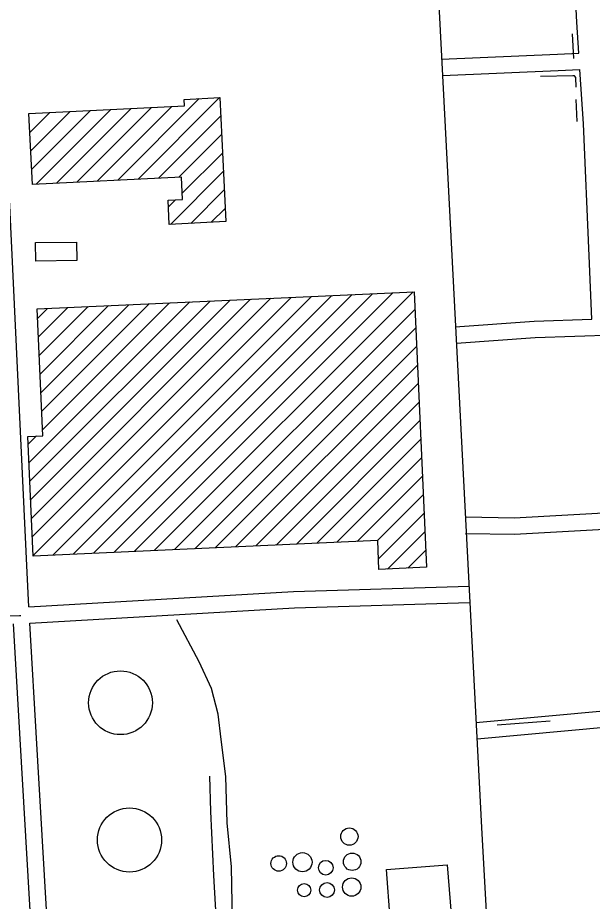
# Model space of a CAD drawing. Extents: x 3313447 to 3351316, y 703786 to 729172.
# Drawn here: x 3331846 to 3332894, y 719665 to 721278 of the extents above; entities that cross this region are included whole.
import ezdxf

# ---------------------------------------------------------------- set-up
doc = ezdxf.new("R2010")
doc.units = 0
for name, color, linetype in [('V-BLDG-OTLN', 7, 'Continuous'), ('V-DOMW-TANK', 7, 'Continuous'), ('V-ROAD-CNTR', 7, 'Continuous'), ('V-TOPO-SHOR', 7, 'Continuous')]:
    doc.layers.add(name, color=color, linetype=linetype)

msp = doc.modelspace()

# ---------------------------------------------------------------- linework, layer by layer
at = {"layer": 'V-BLDG-OTLN'}
for p, q in [((3332028.4, 720981.2), (3332177.2, 721130)), ((3332065.6, 720983.1), (3332214.4, 721131.8)), ((3331869.7, 721034.7), (3331941.6, 721106.5)), ((3331871.3, 721000.9), (3331978.7, 721108.3)), ((3331879.7, 720974), (3332015.9, 721110.2)), ((3331916.9, 720975.8), (3332053.1, 721112)), ((3331954.1, 720977.6), (3332090.3, 721113.8)), ((3331991.2, 720979.4), (3332127.4, 721115.6)), ((3331866.4, 721102.1), (3331867.2, 721102.9)), ((3331868, 721068.4), (3331904.4, 721104.7)), ((3332102.8, 720984.9), (3332216.1, 721098.2)), ((3332139.9, 720986.7), (3332217.8, 721064.5)), ((3332146.2, 720957.6), (3332219.4, 721030.8)), ((3332124.6, 720900.6), (3332221.1, 720997.1)), ((3332161.8, 720902.4), (3332222.7, 720963.4)), ((3332121, 720932.4), (3332134.1, 720945.5)), ((3332198.9, 720904.3), (3332224.4, 720929.7)), ((3331874.1, 720296.4), (3332345, 720767.3)), ((3331910, 720296.9), (3332382.1, 720769)), ((3331947.1, 720298.6), (3332419.1, 720770.6)), ((3331984.1, 720300.3), (3332456.1, 720772.3)), ((3332021.1, 720302), (3332493.2, 720774)), ((3332058.2, 720303.6), (3332530.2, 720775.7)), ((3332095.2, 720305.3), (3332567.3, 720777.4)), ((3331866.5, 720465.5), (3332159.9, 720758.9)), ((3331868, 720431.7), (3332196.9, 720760.6)), ((3331869.5, 720397.8), (3332233.9, 720762.2)), ((3331871.1, 720364), (3332271, 720763.9)), ((3331872.6, 720330.2), (3332308, 720765.6)), ((3331887, 720627.4), (3332011.7, 720752.2)), ((3331888.5, 720593.6), (3332048.8, 720753.8)), ((3331890, 720559.8), (3332085.8, 720755.5)), ((3331891.6, 720526), (3332122.8, 720757.2)), ((3331882.4, 720728.9), (3331900.6, 720747.1)), ((3331883.9, 720695.1), (3331937.6, 720748.8)), ((3331885.4, 720661.2), (3331974.7, 720750.5)), ((3332132.2, 720307), (3332570.6, 720745.4)), ((3332169.3, 720308.7), (3332572.2, 720711.6)), ((3332206.3, 720310.4), (3332573.7, 720677.7)), ((3332243.4, 720312), (3332575.2, 720643.9)), ((3332280.4, 720313.7), (3332576.8, 720610.1)), ((3332317.4, 720315.4), (3332578.3, 720576.3)), ((3332354.5, 720317.1), (3332579.8, 720542.5)), ((3331864.9, 720499.3), (3331880, 720514.4)), ((3332391.5, 720318.8), (3332581.4, 720508.6)), ((3332428.5, 720320.4), (3332582.9, 720474.8)), ((3332465.6, 720322.1), (3332584.4, 720441)), ((3332502.6, 720323.8), (3332586, 720407.2)), ((3332504.3, 720290.1), (3332587.5, 720373.4)), ((3332521, 720271.5), (3332589, 720339.5)), ((3332558, 720273.2), (3332590.6, 720305.7))]:
    msp.add_line(p, q, dxfattribs=at)
for points in [[(3331866.4, 721102.8), (3332150.6, 721116.7), (3332150, 721128.7), (3332214.5, 721131.8), (3332225.6, 720905.6), (3332122.6, 720900.5), (3332120.4, 720944.8), (3332146.7, 720946.1), (3332144.7, 720986.9), (3331872.7, 720973.6)], [(3331878.5, 720867.6), (3331953.4, 720868.3), (3331953.7, 720834.5), (3331878.8, 720833.7)], [(3331874.2, 720295.3), (3331864.3, 720513.7), (3331892.1, 720514.9), (3331881.6, 720746.3), (3332569.2, 720777.5), (3332592, 720274.7), (3332505.2, 720270.8), (3332502.8, 720323.8)], [(3332636.6, 719641.9), (3332525.8, 719633.4), (3332519, 719723.3), (3332629.7, 719731.7)]]:
    msp.add_lwpolyline(points, close=True, dxfattribs=at)
at = {"layer": 'V-DOMW-TANK'}
for centre, radius in [((3332033.5, 720027.5), 58.2), ((3332050, 719777.1), 58.5), ((3332451.2, 719783.3), 15.7), ((3332365.6, 719736.5), 17.5), ((3332456.3, 719737.3), 15.9), ((3332322.2, 719734.2), 14.2), ((3332408.1, 719726.5), 13.4), ((3332455.4, 719691.2), 16.7), ((3332368.7, 719685.5), 11.9), ((3332410.4, 719685.9), 13.5)]:
    msp.add_circle(centre, radius, dxfattribs=at)
at = {"layer": 'V-ROAD-CNTR'}
for points in [[(3332327.5, 726641.8), (3332381, 725603.7), (3332449.2, 724438.3), (3332512, 723212.4), (3332606.9, 721442.2), (3332692.1, 719800.1), (3332783.1, 718163.1)], [(3332869.7, 721212.8), (3332866, 721269.5), (3332847, 721652.4), (3332835.6, 721833.7), (3332825.8, 722034.7)], [(3331866.6, 720202.8), (3331863, 720265.4), (3331831.4, 720935.3), (3331804.2, 721354.5), (3331789.6, 721655.2)], [(3332619.5, 721202.1), (3332830.7, 721211.1), (3332869.7, 721212.8)], [(3332620.8, 721172.1), (3332832, 721181.1), (3332871.7, 721182.9)], [(3332893.4, 720727.5), (3332888.7, 720843.3), (3332878.3, 721083.8), (3332871.7, 721182.9)], [(3332644.4, 720713.4), (3332788.3, 720723.7), (3332893.4, 720727.5)], [(3332646.6, 720683.5), (3332789.9, 720693.8), (3332935, 720699)], [(3332663.7, 720366.7), (3332752.1, 720365.3), (3332947.6, 720375.8)], [(3332663.3, 720336.7), (3332752.6, 720335.3), (3332949.2, 720345.9)], [(3331866.6, 720202.8), (3332349.5, 720230.8), (3332669.6, 720240.6)], [(3331868.3, 720172.9), (3332350.8, 720200.8), (3332670.5, 720210.6)], [(3330447.4, 720102.2), (3330721.9, 720115.9), (3331244.2, 720152.3), (3331646, 720180), (3331849.1, 720186.8), (3331851.9, 720187)], [(3331776.4, 719104.4), (3331877.5, 719100.1), (3331946.1, 719110.9), (3332023.1, 719129.3), (3332099, 719165.7), (3332143.4, 719202.8), (3332181.8, 719248.6), (3332212.2, 719298.8), (3332232.4, 719364.2), (3332240, 719426.3), (3332246.6, 719499), (3332238.5, 719596), (3332236.3, 719728), (3332228, 719808.1), (3332226, 719893.1), (3332217.5, 719960.5), (3332211.6, 720006.8), (3332199.3, 720053.7), (3332176.9, 720102.3), (3332136.3, 720178.9)], [(3331895.5, 719155.2), (3331878.8, 719471), (3331851.2, 719950.9), (3331838.4, 720171.4)], [(3331925.9, 719147.5), (3331908.8, 719472.6), (3331881.1, 719952.6), (3331868.3, 720172.9)], [(3332681.6, 719991.2), (3332928.2, 720014.2), (3332966.4, 720015.6)], [(3332684.4, 719961.4), (3332930.2, 719984.3), (3332967.8, 719985.7)], [(3332213.3, 719543), (3332204.1, 719712), (3332198.2, 719829.1), (3332196.8, 719893.7)]]:
    msp.add_lwpolyline(points, dxfattribs=at)
at = {"layer": 'V-TOPO-SHOR'}
for p, q in [((3332860.6, 721203.1), (3332858.1, 721248.3)), ((3332866.7, 721088.4), (3332865.2, 721128.7)), ((3332817.6, 719993.7), (3332720.7, 719986.9))]:
    msp.add_line(p, q, dxfattribs=at)
msp.add_lwpolyline([(3332864.8, 721150.8), (3332864.2, 721168.8), (3332862.1, 721171.6), (3332858.8, 721171.8), (3332799.9, 721170.4)], dxfattribs=at)

doc.saveas('drawing.dxf')
